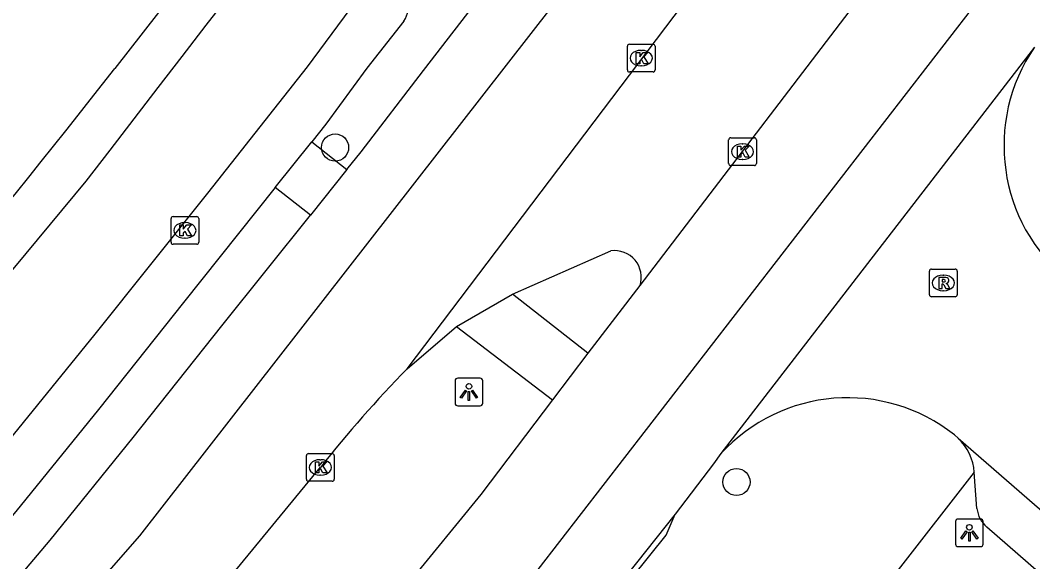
# Model space of a CAD drawing. Extents: x 158474 to 159560, y 388525 to 389605.
# Drawn here: x 158678.32 to 158714.84, y 388889.46 to 388908.99 of the extents above; entities that cross this region are included whole.
import ezdxf

# ---------------------------------------------------------------- set-up
doc = ezdxf.new("R2010")
doc.units = 0
for name, color, linetype in [('IMGEO_Boom', 7, 'Continuous'), ('IMGEO_Kolk', 7, 'Continuous'), ('IMGEO_Lichtpunt', 7, 'Continuous'), ('IMGEO_Parkeervlak_open', 7, 'Continuous'), ('IMGEO_Rijbaan_lokaal_gesloten', 7, 'Continuous'), ('IMGEO_Rijbaan_lokaal_open', 7, 'Continuous'), ('IMGEO_Rioolput', 7, 'Continuous'), ('IMGEO_Voetpad_open', 7, 'Continuous')]:
    doc.layers.add(name, color=color, linetype=linetype)

msp = doc.modelspace()

# ---------------------------------------------------------------- linework, layer by layer
at = {"layer": 'IMGEO_Boom'}
for centre in [(158689.676, 388904.4), (158704.155, 388892.338)]:
    msp.add_circle(centre, 0.489, dxfattribs=at)
at = {"layer": 'IMGEO_Kolk'}
for p, q in [((158700.219, 388907.198), (158700.219, 388908.05)), ((158700.294, 388908.124), (158701.146, 388908.124)), ((158701.22, 388908.05), (158701.22, 388907.198)), ((158700.707, 388907.904), (158700.732, 388907.904)), ((158700.73, 388907.344), (158700.705, 388907.344)), ((158701.146, 388907.124), (158700.294, 388907.124)), ((158703.873, 388903.826), (158703.873, 388904.678)), ((158703.948, 388904.752), (158704.8, 388904.752)), ((158704.874, 388904.678), (158704.874, 388903.826)), ((158704.361, 388904.532), (158704.386, 388904.532)), ((158704.384, 388903.972), (158704.359, 388903.972)), ((158704.8, 388903.752), (158703.948, 388903.752)), ((158683.757, 388900.985), (158683.757, 388901.837)), ((158683.832, 388901.911), (158684.684, 388901.911)), ((158684.758, 388901.837), (158684.758, 388900.985)), ((158684.245, 388901.691), (158684.27, 388901.691)), ((158684.268, 388901.131), (158684.243, 388901.131)), ((158684.684, 388900.911), (158683.832, 388900.911)), ((158688.718, 388893.364), (158689.57, 388893.364)), ((158688.643, 388892.438), (158688.643, 388893.29)), ((158689.131, 388893.144), (158689.156, 388893.144)), ((158689.644, 388893.29), (158689.644, 388892.438)), ((158689.154, 388892.584), (158689.129, 388892.584)), ((158689.57, 388892.364), (158688.718, 388892.364))]:
    msp.add_line(p, q, dxfattribs=at)
for points in [[(158700.219, 388907.198), (158700.219, 388908.05)], [(158700.294, 388908.124), (158701.146, 388908.124)], [(158701.22, 388908.05), (158701.22, 388907.198)], [(158700.54, 388907.824), (158700.663, 388907.824), (158700.663, 388907.673), (158700.793, 388907.824), (158700.957, 388907.824), (158700.811, 388907.673), (158700.964, 388907.424), (158700.812, 388907.424), (158700.727, 388907.588), (158700.663, 388907.521), (158700.663, 388907.424), (158700.54, 388907.424), (158700.54, 388907.824)], [(158701.146, 388907.124), (158700.294, 388907.124)], [(158703.873, 388903.826), (158703.873, 388904.678)], [(158703.948, 388904.752), (158704.8, 388904.752)], [(158704.874, 388904.678), (158704.874, 388903.826)], [(158704.194, 388904.452), (158704.317, 388904.452), (158704.317, 388904.301), (158704.447, 388904.452), (158704.611, 388904.452), (158704.465, 388904.301), (158704.618, 388904.052), (158704.466, 388904.052), (158704.381, 388904.216), (158704.317, 388904.149), (158704.317, 388904.052), (158704.194, 388904.052), (158704.194, 388904.452)], [(158704.8, 388903.752), (158703.948, 388903.752)], [(158683.757, 388900.985), (158683.757, 388901.837)], [(158683.832, 388901.911), (158684.684, 388901.911)], [(158684.758, 388901.837), (158684.758, 388900.985)], [(158684.078, 388901.611), (158684.201, 388901.611), (158684.201, 388901.46), (158684.331, 388901.611), (158684.495, 388901.611), (158684.349, 388901.46), (158684.502, 388901.211), (158684.35, 388901.211), (158684.265, 388901.375), (158684.201, 388901.308), (158684.201, 388901.211), (158684.078, 388901.211), (158684.078, 388901.611)], [(158684.684, 388900.911), (158683.832, 388900.911)], [(158688.718, 388893.364), (158689.57, 388893.364)], [(158688.643, 388892.438), (158688.643, 388893.29)], [(158688.964, 388893.064), (158689.087, 388893.064), (158689.087, 388892.913), (158689.217, 388893.064), (158689.381, 388893.064), (158689.235, 388892.913), (158689.388, 388892.664), (158689.236, 388892.664), (158689.151, 388892.828), (158689.087, 388892.761), (158689.087, 388892.664), (158688.964, 388892.664), (158688.964, 388893.064)], [(158689.644, 388893.29), (158689.644, 388892.438)], [(158689.57, 388892.364), (158688.718, 388892.364)]]:
    msp.add_lwpolyline(points, dxfattribs=at)
for centre, start, end in [((158700.296, 388908.048), 91.552, 178.448), ((158700.296, 388908.048), 91.552, 178.448), ((158701.144, 388908.048), 1.552, 88.448), ((158701.144, 388908.048), 1.552, 88.448), ((158700.296, 388907.2), 181.552, 268.448), ((158700.296, 388907.2), 181.552, 268.448), ((158701.144, 388907.2), 271.552, 358.448), ((158701.144, 388907.2), 271.552, 358.448), ((158703.95, 388904.676), 91.552, 178.448), ((158703.95, 388904.676), 91.552, 178.448), ((158704.798, 388904.676), 1.552, 88.448), ((158704.798, 388904.676), 1.552, 88.448), ((158703.95, 388903.828), 181.552, 268.448), ((158703.95, 388903.828), 181.552, 268.448), ((158704.798, 388903.828), 271.552, 358.448), ((158704.798, 388903.828), 271.552, 358.448), ((158683.834, 388901.835), 91.552, 178.448), ((158683.834, 388901.835), 91.552, 178.448), ((158684.682, 388901.835), 1.552, 88.448), ((158684.682, 388901.835), 1.552, 88.448), ((158683.834, 388900.987), 181.552, 268.448), ((158683.834, 388900.987), 181.552, 268.448), ((158684.682, 388900.987), 271.552, 358.448), ((158684.682, 388900.987), 271.552, 358.448), ((158688.72, 388893.288), 91.552, 178.448), ((158688.72, 388893.288), 91.552, 178.448), ((158689.568, 388893.288), 1.552, 88.448), ((158689.568, 388893.288), 1.552, 88.448), ((158688.72, 388892.44), 181.552, 268.448), ((158688.72, 388892.44), 181.552, 268.448), ((158689.568, 388892.44), 271.552, 358.448), ((158689.568, 388892.44), 271.552, 358.448)]:
    msp.add_arc(centre, 0.0765, start, end, dxfattribs=at)
for centre, major_axis, ratio, start_param, end_param in [((158700.706, 388907.624), (-0.387, 0.002), 0.722429, 4.712389, 7.853982), ((158700.731, 388907.624), (-0.39, 0.002), 0.717154, 1.570796, 4.712389), ((158704.36, 388904.252), (-0.387, 0.002), 0.722429, 4.712389, 7.853982), ((158704.385, 388904.252), (-0.39, 0.002), 0.717154, 1.570796, 4.712389), ((158684.244, 388901.411), (-0.387, 0.002), 0.722429, 4.712389, 7.853982), ((158684.269, 388901.411), (-0.39, 0.002), 0.717154, 1.570796, 4.712389), ((158689.13, 388892.864), (-0.387, 0.002), 0.722429, 4.712389, 7.853982), ((158689.155, 388892.864), (-0.39, 0.002), 0.717154, 1.570796, 4.712389)]:
    msp.add_ellipse(centre, major_axis=major_axis, ratio=ratio, start_param=start_param, end_param=end_param, dxfattribs=at)
at = {"layer": 'IMGEO_Lichtpunt'}
for p, q in [((158694.005, 388895.989), (158694.005, 388895.182)), ((158694.005, 388895.989), (158694.005, 388895.182)), ((158694.907, 388896.084), (158694.099, 388896.084)), ((158694.907, 388896.084), (158694.099, 388896.084)), ((158695.001, 388895.182), (158695.001, 388895.989)), ((158695.001, 388895.182), (158695.001, 388895.989)), ((158694.099, 388895.088), (158694.907, 388895.088)), ((158694.099, 388895.088), (158694.907, 388895.088)), ((158712.058, 388890.909), (158712.058, 388890.102)), ((158712.058, 388890.909), (158712.058, 388890.102)), ((158712.96, 388891.004), (158712.152, 388891.004)), ((158712.96, 388891.004), (158712.152, 388891.004)), ((158713.054, 388890.102), (158713.054, 388890.909)), ((158713.054, 388890.102), (158713.054, 388890.909)), ((158712.152, 388890.008), (158712.96, 388890.008)), ((158712.152, 388890.008), (158712.96, 388890.008))]:
    msp.add_line(p, q, dxfattribs=at)
for points in [[(158694.379, 388895.653), (158694.418, 388895.625), (158694.23, 388895.363), (158694.192, 388895.39), (158694.379, 388895.653)], [(158694.481, 388895.605), (158694.528, 388895.605), (158694.528, 388895.283), (158694.481, 388895.283), (158694.481, 388895.605)], [(158694.591, 388895.625), (158694.629, 388895.652), (158694.816, 388895.39), (158694.777, 388895.362), (158694.591, 388895.625)], [(158712.432, 388890.573), (158712.471, 388890.545), (158712.283, 388890.283), (158712.245, 388890.31), (158712.432, 388890.573)], [(158712.534, 388890.525), (158712.581, 388890.525), (158712.581, 388890.203), (158712.534, 388890.203), (158712.534, 388890.525)], [(158712.644, 388890.545), (158712.682, 388890.572), (158712.869, 388890.31), (158712.83, 388890.282), (158712.644, 388890.545)]]:
    msp.add_lwpolyline(points, dxfattribs=at)
for centre in [(158694.504, 388895.787), (158712.557, 388890.707)]:
    msp.add_circle(centre, 0.0994, dxfattribs=at)
for centre, start, end in [((158694.099, 388895.989), 90, 180), ((158694.099, 388895.989), 90, 180), ((158694.907, 388895.989), 0, 90), ((158694.907, 388895.989), 0, 90), ((158694.099, 388895.182), 180, 270), ((158694.099, 388895.182), 180, 270), ((158694.907, 388895.182), 270, 0), ((158694.907, 388895.182), 270, 360), ((158712.152, 388890.909), 90, 180), ((158712.152, 388890.909), 90, 180), ((158712.96, 388890.909), 0, 90), ((158712.96, 388890.909), 0, 90), ((158712.152, 388890.102), 180, 270), ((158712.152, 388890.102), 180, 270), ((158712.96, 388890.102), 270, 0), ((158712.96, 388890.102), 270, 360)]:
    msp.add_arc(centre, 0.0946, start, end, dxfattribs=at)
at = {"layer": 'IMGEO_Parkeervlak_open'}
for points in [[(158692.161, 388908.96), (158690.825, 388907.265), (158689.345, 388905.243), (158688.832, 388904.601)], [(158687.514, 388902.953), (158684.205, 388898.809), (158681.137, 388894.95), (158678.157, 388891.271), (158675.353, 388887.96), (158672.318, 388884.462), (158670.036, 388881.855), (158666.663, 388878.125), (158663.767, 388874.978), (158659.928, 388870.792), (158654.57, 388865.224)]]:
    msp.add_lwpolyline(points, dxfattribs=at)
msp.add_arc((158691.296, 388909.502), 1.021, 327.9207, 14.5762, dxfattribs=at)
at = {"layer": 'IMGEO_Rijbaan_lokaal_gesloten'}
for points in [[(158816.351, 389056.585), (158812.361, 389054.997), (158810.132, 389053.866), (158806.876, 389051.639), (158804.716, 389049.617), (158803.379, 389048.28), (158800.43, 389044.703), (158777.642, 389014.753), (158751.605, 388980.623), (158732.013, 388954.68), (158705.771, 388920.107), (158682.617, 388890.402), (158665.532, 388870.907), (158651.596, 388856.454), (158651.514, 388856.372), (158649.845, 388858.063)], [(158654.546, 388838.744), (158652.694, 388840.633), (158668.364, 388856.424), (158683.318, 388872.712), (158697.002, 388889.186), (158717.328, 388915.448), (158737.178, 388941.567), (158754.114, 388963.852), (158766.121, 388979.65), (158778.301, 388995.677), (158798.192, 389021.851), (158809.433, 389036.528), (158811.777, 389039.288), (158814.069, 389041.449), (158818.297, 389044.22), (158821.97, 389045.718)], [(158692.274, 388896.423), (158712.518, 388923.153)], [(158690.101, 388903.608), (158690.614, 388904.25), (158692.861, 388907.179), (158696.184, 388911.487), (158701.594, 388918.629), (158702.237, 388919.541), (158703.716, 388921.486)], [(158709.718, 388911.287), (158700.675, 388899.419)], [(158714.902, 388908.014), (158703.594, 388893.363)], [(158690.101, 388903.608), (158688.786, 388901.962)], [(158649.845, 388858.063), (158651.306, 388859.511), (158661.102, 388869.689), (158661.805, 388870.456), (158664.954, 388873.888), (158667.853, 388877.039), (158671.24, 388880.784), (158673.533, 388883.403), (158676.576, 388886.911), (158679.398, 388890.243), (158682.394, 388893.941), (158685.595, 388897.967), (158688.786, 388901.962)], [(158700.675, 388899.419), (158698.796, 388896.983)], [(158698.796, 388896.983), (158697.521, 388895.303)], [(158697.521, 388895.303), (158694.933, 388891.894), (158692.302, 388888.672), (158689.133, 388884.755), (158686.992, 388882.254), (158684.423, 388879.16), (158681.461, 388875.79), (158679.017, 388873.024), (158675.923, 388869.515), (158672.68, 388866.029), (158670.348, 388863.48), (158670.301, 388863.43), (158667.252, 388860.316), (158664.378, 388857.295), (158661.495, 388854.32), (158659.8, 388852.588), (158653.743, 388846.575)], [(158703.594, 388893.363), (158703.321, 388892.993), (158701.938, 388891.173)], [(158654.172, 388854.084), (158656.398, 388856.202), (158660.635, 388860.529), (158666.105, 388866.215), (158666.464, 388866.603), (158670.19, 388870.631), (158673.414, 388874.206), (158677.431, 388878.763), (158680.221, 388882.024), (158685.824, 388888.819), (158689.146, 388892.868)], [(158701.938, 388891.173), (158697.058, 388885.041)]]:
    msp.add_lwpolyline(points, dxfattribs=at)
msp.add_arc((158725.02, 388864.456), 45.762, 135.6902, 141.6215, dxfattribs=at)
at = {"layer": 'IMGEO_Rijbaan_lokaal_open'}
for points in [[(158692.351, 388912.123), (158690.206, 388909.388), (158688.674, 388907.305), (158685.077, 388902.753), (158681.013, 388897.669), (158677.905, 388893.842), (158675.428, 388890.945), (158673.224, 388888.265), (158670.851, 388885.497), (158669.583, 388884.063), (158668.264, 388882.572), (158664.958, 388878.876), (158662.323, 388876.052), (158659.859, 388873.355), (158656.189, 388869.344), (158652.696, 388865.781), (158651.312, 388864.316)], [(158641.243, 388854.184), (158640.359, 388858.532), (158666.738, 388886.416), (158673.719, 388894.796), (158680.692, 388903.184)], [(158696.071, 388899.108), (158699.623, 388900.677)], [(158694.06, 388897.944), (158696.071, 388899.108)], [(158692.274, 388896.423), (158694.06, 388897.944)], [(158712.015, 388894.037), (158712.154, 388893.916)], [(158712.154, 388893.916), (158730.597, 388877.892)]]:
    msp.add_lwpolyline(points, dxfattribs=at)
for centre, radius, start, end in [((149457.273, 396017.299), 11648.266, 322.3566392, 322.8040999), ((158720.08, 388904.47), 6.274, 145.6125, 230.4428), ((158699.751, 388899.715), 0.971, 342.2516, 97.5564), ((158708.166, 388889.179), 6.198, 51.6131, 137.5391)]:
    msp.add_arc(centre, radius, start, end, dxfattribs=at)
at = {"layer": 'IMGEO_Rioolput'}
for p, q in [((158711.117, 388899.092), (158711.117, 388899.944)), ((158711.192, 388900.018), (158712.044, 388900.018)), ((158712.118, 388899.944), (158712.118, 388899.092)), ((158711.605, 388899.798), (158711.63, 388899.798)), ((158711.628, 388899.238), (158711.603, 388899.238)), ((158712.044, 388899.018), (158711.192, 388899.018))]:
    msp.add_line(p, q, dxfattribs=at)
for points in [[(158711.117, 388899.092), (158711.117, 388899.944)], [(158711.192, 388900.018), (158712.044, 388900.018)], [(158712.118, 388899.944), (158712.118, 388899.092)], [(158711.706, 388899.716), (158711.454, 388899.718), (158711.454, 388899.318)], [(158711.632, 388899.637), (158711.578, 388899.637), (158711.578, 388899.556)], [(158711.578, 388899.556), (158711.63, 388899.556)], [(158711.454, 388899.318), (158711.578, 388899.318), (158711.578, 388899.48), (158711.589, 388899.48)], [(158711.636, 388899.451), (158711.707, 388899.318), (158711.847, 388899.318), (158711.782, 388899.444)], [(158712.044, 388899.018), (158711.192, 388899.018)]]:
    msp.add_lwpolyline(points, dxfattribs=at)
for centre, radius, start, end in [((158711.194, 388899.942), 0.0765, 91.552, 178.448), ((158711.194, 388899.942), 0.0765, 91.552, 178.448), ((158712.042, 388899.942), 0.0765, 1.552, 88.448), ((158712.042, 388899.942), 0.0765, 1.552, 88.448), ((158711.614, 388899.745), 0.19, 274.7715, 282.9687), ((158711.638, 388899.541), 0.0964, 77.0061, 93.1865), ((158711.652, 388899.598), 0.0378, 276.6634, 79.6772), ((158711.705, 388899.606), 0.109, 350.3612, 89.416), ((158711.703, 388899.606), 0.112, 277.5842, 350.9817), ((158711.588, 388899.427), 0.0533, 26.0293, 88.6989), ((158711.687, 388899.391), 0.108, 29.5134, 73.7905), ((158711.194, 388899.094), 0.0765, 181.552, 268.448), ((158711.194, 388899.094), 0.0765, 181.552, 268.448), ((158712.042, 388899.094), 0.0765, 271.552, 358.448), ((158712.042, 388899.094), 0.0765, 271.552, 358.448)]:
    msp.add_arc(centre, radius, start, end, dxfattribs=at)
for centre, major_axis, ratio, start_param, end_param in [((158711.604, 388899.518), (-0.387, 0.002), 0.722429, 4.712389, 7.853982), ((158711.629, 388899.518), (-0.39, 0.002), 0.717154, 1.570796, 4.712389)]:
    msp.add_ellipse(centre, major_axis=major_axis, ratio=ratio, start_param=start_param, end_param=end_param, dxfattribs=at)
at = {"layer": 'IMGEO_Voetpad_open'}
for points in [[(158688.881, 388916.431), (158681.727, 388907.247)], [(158687.514, 388902.953), (158688.832, 388904.601)], [(158688.832, 388904.601), (158690.101, 388903.608)], [(158688.786, 388901.962), (158687.514, 388902.953)], [(158698.796, 388896.983), (158696.071, 388899.108)], [(158694.06, 388897.944), (158697.521, 388895.303)], [(158712.733, 388892.691), (158709.988, 388889.175)], [(158712.828, 388891.381), (158712.733, 388892.691)], [(158677.905, 388862.94), (158678.623, 388863.376), (158684.496, 388869.923), (158690.961, 388877.374), (158695.981, 388883.407), (158701.618, 388890.424), (158701.938, 388891.173)], [(158720.073, 388884.712), (158713.191, 388890.712)]]:
    msp.add_lwpolyline(points, dxfattribs=at)
for centre, radius, start, end in [((158308.503, 389199.866), 474.259, 319.14468, 321.90242), ((158710.847, 388892.549), 1.892, 4.3118, 46.284), ((158713.821, 388891.487), 0.998, 186.0767, 230.8919)]:
    msp.add_arc(centre, radius, start, end, dxfattribs=at)

doc.saveas('drawing.dxf')
